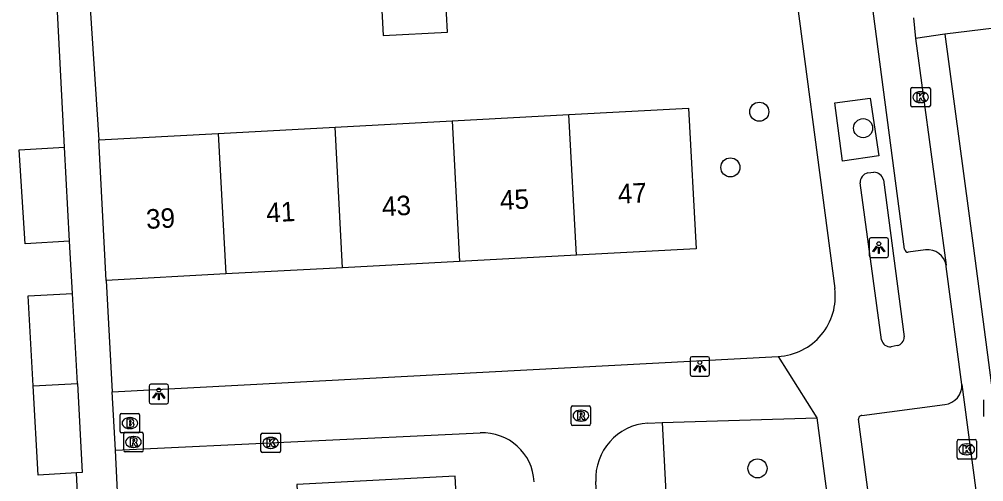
# Model space of a CAD drawing. Extents: x 160557 to 161245, y 385330 to 386505.
# Drawn here: x 161099.16 to 161148.57, y 385447.39 to 385471.09 of the extents above; entities that cross this region are included whole.
import ezdxf

# ---------------------------------------------------------------- set-up
doc = ezdxf.new("R2010")
doc.units = 0
for name, color, linetype in [('IMGEO_Boom', 7, 'Continuous'), ('IMGEO_Brandkraan', 7, 'Continuous'), ('IMGEO_Groenvoorziening', 7, 'Continuous'), ('IMGEO_Kolk', 7, 'Continuous'), ('IMGEO_Lichtpunt', 7, 'Continuous'), ('IMGEO_Muur', 7, 'Continuous'), ('IMGEO_Pand', 7, 'Continuous'), ('IMGEO_Pand_nummerreeks', 7, 'Continuous'), ('IMGEO_Rijbaan_lokaal_gesloten', 7, 'Continuous'), ('IMGEO_Rijbaan_lokaal_open', 7, 'Continuous'), ('IMGEO_Rioolput', 7, 'Continuous'), ('IMGEO_Voetpad_open', 7, 'Continuous')]:
    doc.layers.add(name, color=color, linetype=linetype)

msp = doc.modelspace()

# ---------------------------------------------------------------- linework, layer by layer
at = {"layer": 'IMGEO_Boom'}
for centre in [(161137.072, 385466.355), (161142.392, 385465.511), (161135.591, 385463.502), (161136.982, 385448.072)]:
    msp.add_circle(centre, 0.489, dxfattribs=at)
at = {"layer": 'IMGEO_Brandkraan'}
for p, q in [((161104.324, 385449.967), (161104.324, 385450.819)), ((161104.399, 385450.893), (161105.251, 385450.893)), ((161104.812, 385450.673), (161104.837, 385450.673)), ((161105.325, 385450.819), (161105.325, 385449.967)), ((161104.835, 385450.113), (161104.81, 385450.113)), ((161105.251, 385449.893), (161104.399, 385449.893))]:
    msp.add_line(p, q, dxfattribs=at)
for points in [[(161104.324, 385449.967), (161104.324, 385450.819)], [(161104.399, 385450.893), (161105.251, 385450.893)], [(161104.672, 385450.593), (161104.672, 385450.193), (161104.885, 385450.193)], [(161104.903, 385450.593), (161104.672, 385450.593)], [(161105.325, 385450.819), (161105.325, 385449.967)], [(161104.851, 385450.512), (161104.797, 385450.512), (161104.797, 385450.436)], [(161104.797, 385450.436), (161104.85, 385450.436)], [(161104.859, 385450.36), (161104.797, 385450.36), (161104.797, 385450.279)], [(161104.797, 385450.279), (161104.859, 385450.279)], [(161105.251, 385449.893), (161104.399, 385449.893)]]:
    msp.add_lwpolyline(points, dxfattribs=at)
for centre, radius, start, end in [((161104.401, 385450.817), 0.0765, 91.552, 178.448), ((161104.401, 385450.817), 0.0765, 91.552, 178.448), ((161104.907, 385450.448), 0.145, 59.4692, 91.5367), ((161104.932, 385450.495), 0.0922, 285.5137, 58.1501), ((161105.249, 385450.817), 0.0765, 1.552, 88.448), ((161105.249, 385450.817), 0.0765, 1.552, 88.448), ((161104.852, 385450.474), 0.0379, 267.8285, 90.9355), ((161104.86, 385450.319), 0.0404, 269.8759, 90.5077), ((161104.891, 385450.444), 0.251, 268.6676, 293.5347), ((161104.937, 385450.303), 0.105, 301.3115, 78.989), ((161104.401, 385449.969), 0.0765, 181.552, 268.448), ((161104.401, 385449.969), 0.0765, 181.552, 268.448), ((161105.249, 385449.969), 0.0765, 271.552, 358.448), ((161105.249, 385449.969), 0.0765, 271.552, 358.448)]:
    msp.add_arc(centre, radius, start, end, dxfattribs=at)
for centre, major_axis, ratio, start_param, end_param in [((161104.811, 385450.393), (-0.387, 0.002), 0.722429, 4.712389, 7.853982), ((161104.836, 385450.393), (-0.39, 0.002), 0.717154, 1.570796, 4.712389)]:
    msp.add_ellipse(centre, major_axis=major_axis, ratio=ratio, start_param=start_param, end_param=end_param, dxfattribs=at)
at = {"layer": 'IMGEO_Groenvoorziening'}
msp.add_lwpolyline([(161132.098, 385450.427), (161133.001, 385433.144)], dxfattribs=at)
at = {"layer": 'IMGEO_Kolk'}
for p, q in [((161144.836, 385466.677), (161144.836, 385467.529)), ((161144.911, 385467.603), (161145.763, 385467.603)), ((161145.324, 385467.383), (161145.349, 385467.383)), ((161145.837, 385467.529), (161145.837, 385466.677)), ((161145.763, 385466.603), (161144.911, 385466.603)), ((161145.347, 385466.823), (161145.322, 385466.823)), ((161111.54, 385448.953), (161111.54, 385449.805)), ((161111.615, 385449.879), (161112.467, 385449.879)), ((161112.028, 385449.659), (161112.053, 385449.659)), ((161112.541, 385449.805), (161112.541, 385448.953)), ((161147.279, 385449.55), (161148.131, 385449.55)), ((161112.051, 385449.099), (161112.026, 385449.099)), ((161147.204, 385448.624), (161147.204, 385449.476)), ((161147.692, 385449.33), (161147.717, 385449.33)), ((161148.205, 385449.476), (161148.205, 385448.624)), ((161112.467, 385448.879), (161111.615, 385448.879)), ((161148.131, 385448.55), (161147.279, 385448.55)), ((161147.715, 385448.77), (161147.69, 385448.77))]:
    msp.add_line(p, q, dxfattribs=at)
for points in [[(161144.836, 385466.677), (161144.836, 385467.529)], [(161144.911, 385467.603), (161145.763, 385467.603)], [(161145.837, 385467.529), (161145.837, 385466.677)], [(161145.157, 385467.303), (161145.28, 385467.303), (161145.28, 385467.152), (161145.41, 385467.303), (161145.574, 385467.303), (161145.428, 385467.152), (161145.581, 385466.903), (161145.429, 385466.903), (161145.344, 385467.067), (161145.28, 385467), (161145.28, 385466.903), (161145.157, 385466.903), (161145.157, 385467.303)], [(161145.763, 385466.603), (161144.911, 385466.603)], [(161111.54, 385448.953), (161111.54, 385449.805)], [(161111.615, 385449.879), (161112.467, 385449.879)], [(161111.861, 385449.579), (161111.984, 385449.579), (161111.984, 385449.428), (161112.114, 385449.579), (161112.278, 385449.579), (161112.132, 385449.428), (161112.285, 385449.179), (161112.133, 385449.179), (161112.048, 385449.343), (161111.984, 385449.276), (161111.984, 385449.179), (161111.861, 385449.179), (161111.861, 385449.579)], [(161112.541, 385449.805), (161112.541, 385448.953)], [(161147.279, 385449.55), (161148.131, 385449.55)], [(161147.204, 385448.624), (161147.204, 385449.476)], [(161147.525, 385449.25), (161147.648, 385449.25), (161147.648, 385449.099), (161147.778, 385449.25), (161147.942, 385449.25), (161147.796, 385449.099), (161147.949, 385448.85), (161147.797, 385448.85), (161147.712, 385449.014), (161147.648, 385448.947), (161147.648, 385448.85), (161147.525, 385448.85), (161147.525, 385449.25)], [(161148.205, 385449.476), (161148.205, 385448.624)], [(161112.467, 385448.879), (161111.615, 385448.879)], [(161148.131, 385448.55), (161147.279, 385448.55)]]:
    msp.add_lwpolyline(points, dxfattribs=at)
for centre, start, end in [((161144.913, 385467.527), 91.552, 178.448), ((161144.913, 385467.527), 91.552, 178.448), ((161145.761, 385467.527), 1.552, 88.448), ((161145.761, 385467.527), 1.552, 88.448), ((161144.913, 385466.679), 181.552, 268.448), ((161144.913, 385466.679), 181.552, 268.448), ((161145.761, 385466.679), 271.552, 358.448), ((161145.761, 385466.679), 271.552, 358.448), ((161111.617, 385449.803), 91.552, 178.448), ((161111.617, 385449.803), 91.552, 178.448), ((161112.465, 385449.803), 1.552, 88.448), ((161112.465, 385449.803), 1.552, 88.448), ((161147.281, 385449.474), 91.552, 178.448), ((161147.281, 385449.474), 91.552, 178.448), ((161148.129, 385449.474), 1.552, 88.448), ((161148.129, 385449.474), 1.552, 88.448), ((161111.617, 385448.955), 181.552, 268.448), ((161111.617, 385448.955), 181.552, 268.448), ((161112.465, 385448.955), 271.552, 358.448), ((161112.465, 385448.955), 271.552, 358.448), ((161147.281, 385448.626), 181.552, 268.448), ((161147.281, 385448.626), 181.552, 268.448), ((161148.129, 385448.626), 271.552, 358.448), ((161148.129, 385448.626), 271.552, 358.448)]:
    msp.add_arc(centre, 0.0765, start, end, dxfattribs=at)
for centre, major_axis, ratio, start_param, end_param in [((161145.323, 385467.103), (-0.387, 0.002), 0.722429, 4.712389, 7.853982), ((161145.348, 385467.103), (-0.39, 0.002), 0.717154, 1.570796, 4.712389), ((161112.027, 385449.379), (-0.387, 0.002), 0.722429, 4.712389, 7.853982), ((161112.052, 385449.379), (-0.39, 0.002), 0.717154, 1.570796, 4.712389), ((161147.691, 385449.05), (-0.387, 0.002), 0.722429, 4.712389, 7.853982), ((161147.716, 385449.05), (-0.39, 0.002), 0.717154, 1.570796, 4.712389)]:
    msp.add_ellipse(centre, major_axis=major_axis, ratio=ratio, start_param=start_param, end_param=end_param, dxfattribs=at)
at = {"layer": 'IMGEO_Lichtpunt'}
for p, q in [((161142.699, 385459.792), (161142.699, 385458.985)), ((161142.699, 385459.792), (161142.699, 385458.985)), ((161143.601, 385459.887), (161142.793, 385459.887)), ((161143.601, 385459.887), (161142.793, 385459.887)), ((161143.695, 385458.985), (161143.695, 385459.792)), ((161143.695, 385458.985), (161143.695, 385459.792)), ((161142.793, 385458.891), (161143.601, 385458.891)), ((161142.793, 385458.891), (161143.601, 385458.891)), ((161133.527, 385453.704), (161133.527, 385452.897)), ((161133.527, 385453.704), (161133.527, 385452.897)), ((161134.429, 385453.799), (161133.621, 385453.799)), ((161134.429, 385453.799), (161133.621, 385453.799)), ((161134.523, 385452.897), (161134.523, 385453.704)), ((161134.523, 385452.897), (161134.523, 385453.704)), ((161133.621, 385452.803), (161134.429, 385452.803)), ((161133.621, 385452.803), (161134.429, 385452.803)), ((161105.81, 385452.29), (161105.81, 385451.483)), ((161105.81, 385452.29), (161105.81, 385451.483)), ((161106.712, 385452.385), (161105.904, 385452.385)), ((161106.712, 385452.385), (161105.904, 385452.385)), ((161106.806, 385451.483), (161106.806, 385452.29)), ((161106.806, 385451.483), (161106.806, 385452.29)), ((161105.904, 385451.389), (161106.712, 385451.389)), ((161105.904, 385451.389), (161106.712, 385451.389))]:
    msp.add_line(p, q, dxfattribs=at)
for points in [[(161143.073, 385459.456), (161143.112, 385459.428), (161142.924, 385459.166), (161142.886, 385459.193), (161143.073, 385459.456)], [(161143.285, 385459.428), (161143.323, 385459.455), (161143.51, 385459.193), (161143.471, 385459.165), (161143.285, 385459.428)], [(161143.175, 385459.408), (161143.222, 385459.408), (161143.222, 385459.086), (161143.175, 385459.086), (161143.175, 385459.408)], [(161133.901, 385453.368), (161133.94, 385453.34), (161133.752, 385453.078), (161133.714, 385453.105), (161133.901, 385453.368)], [(161134.003, 385453.32), (161134.05, 385453.32), (161134.05, 385452.998), (161134.003, 385452.998), (161134.003, 385453.32)], [(161134.113, 385453.34), (161134.151, 385453.367), (161134.338, 385453.105), (161134.299, 385453.077), (161134.113, 385453.34)], [(161106.184, 385451.954), (161106.223, 385451.926), (161106.035, 385451.664), (161105.997, 385451.691), (161106.184, 385451.954)], [(161106.286, 385451.906), (161106.333, 385451.906), (161106.333, 385451.584), (161106.286, 385451.584), (161106.286, 385451.906)], [(161106.396, 385451.926), (161106.434, 385451.953), (161106.621, 385451.691), (161106.582, 385451.663), (161106.396, 385451.926)]]:
    msp.add_lwpolyline(points, dxfattribs=at)
for centre in [(161143.198, 385459.59), (161134.026, 385453.502), (161106.309, 385452.088)]:
    msp.add_circle(centre, 0.0994, dxfattribs=at)
for centre, start, end in [((161142.793, 385459.792), 90, 180), ((161142.793, 385459.792), 90, 180), ((161143.601, 385459.792), 0, 90), ((161143.601, 385459.792), 0, 90), ((161142.793, 385458.985), 180, 270), ((161142.793, 385458.985), 180, 270), ((161143.601, 385458.985), 270, 0), ((161143.601, 385458.985), 270, 360), ((161133.621, 385453.704), 90, 180), ((161133.621, 385453.704), 90, 180), ((161134.429, 385453.704), 0, 90), ((161134.429, 385453.704), 0, 90), ((161133.621, 385452.897), 180, 270), ((161133.621, 385452.897), 180, 270), ((161134.429, 385452.897), 270, 0), ((161134.429, 385452.897), 270, 360), ((161105.904, 385452.29), 90, 180), ((161105.904, 385452.29), 90, 180), ((161106.712, 385452.29), 0, 90), ((161106.712, 385452.29), 0, 90), ((161105.904, 385451.483), 180, 270), ((161105.904, 385451.483), 180, 270), ((161106.712, 385451.483), 270, 0), ((161106.712, 385451.483), 270, 360)]:
    msp.add_arc(centre, 0.0946, start, end, dxfattribs=at)
at = {"layer": 'IMGEO_Muur'}
msp.add_lwpolyline([(161102.788, 385471.672), (161103.231, 385464.916)], dxfattribs=at)
at = {"layer": 'IMGEO_Pand'}
for points in [[(161116.241, 385474.444), (161116.314, 385472.157), (161117.7, 385472.218), (161117.806, 385470.26), (161121.092, 385470.437), (161120.988, 385472.364)], [(161127.322, 385466.205), (161133.446, 385466.533), (161133.832, 385459.329), (161127.708, 385459.001)], [(161115.339, 385465.564), (161121.331, 385465.885)], [(161121.331, 385465.885), (161127.322, 385466.205)], [(161121.331, 385465.885), (161121.717, 385458.681)], [(161127.708, 385459.001), (161127.322, 385466.205)], [(161109.348, 385465.243), (161115.339, 385465.564)], [(161115.725, 385458.36), (161115.339, 385465.564)], [(161103.231, 385464.916), (161109.348, 385465.243)], [(161103.617, 385457.712), (161103.231, 385464.916)], [(161109.348, 385465.243), (161109.734, 385458.039)], [(161101.731, 385459.722), (161099.462, 385459.579), (161099.158, 385464.396), (161101.466, 385464.541)], [(161101.731, 385459.722), (161101.466, 385464.541)], [(161127.708, 385459.001), (161121.717, 385458.681)], [(161121.717, 385458.681), (161115.725, 385458.36)], [(161109.734, 385458.039), (161103.617, 385457.712)], [(161115.725, 385458.36), (161109.734, 385458.039)], [(161099.873, 385452.303), (161099.62, 385456.911), (161101.878, 385457.035)], [(161102.132, 385452.425), (161101.878, 385457.035)], [(161099.873, 385452.303), (161102.132, 385452.425)], [(161102.088, 385447.838), (161100.124, 385447.731), (161099.873, 385452.303)], [(161102.132, 385452.425), (161102.383, 385447.854), (161102.088, 385447.838)], [(161121.822, 385441.561), (161121.497, 385447.676), (161113.37, 385447.245), (161113.695, 385441.129)]]:
    msp.add_lwpolyline(points, dxfattribs=at)
at = {"layer": 'IMGEO_Rijbaan_lokaal_gesloten'}
for points in [[(161144.514, 385459.302), (161139.019, 385501.128)], [(161144.974, 385471.165), (161145.077, 385470.113)], [(161146.58, 385470.323), (161145.077, 385470.113)], [(161146.58, 385470.323), (161148.041, 385459.357), (161154.482, 385410.25)], [(161145.077, 385470.113), (161146.64, 385458.491)], [(161145.595, 385459.278), (161144.707, 385459.153)], [(161147.451, 385452.38), (161146.649, 385458.427), (161146.64, 385458.491)], [(161147.451, 385452.38), (161152.332, 385415.422)]]:
    msp.add_lwpolyline(points, dxfattribs=at)
for centre, radius, start, end in [((161144.691, 385459.331), 0.179, 189.4137, 275.2486), ((161145.702, 385458.332), 0.952, 9.5893, 96.4432)]:
    msp.add_arc(centre, radius, start, end, dxfattribs=at)
at = {"layer": 'IMGEO_Rijbaan_lokaal_open'}
msp.add_lwpolyline([(161149.104, 385470.631), (161146.58, 385470.323)], dxfattribs=at)
at = {"layer": 'IMGEO_Rioolput'}
for p, q in [((161148.57, 385450.739), (161148.57, 385451.591)), ((161127.429, 385450.348), (161127.429, 385451.2)), ((161127.504, 385451.274), (161128.356, 385451.274)), ((161127.917, 385451.054), (161127.942, 385451.054)), ((161128.43, 385451.2), (161128.43, 385450.348)), ((161128.356, 385450.274), (161127.504, 385450.274)), ((161127.94, 385450.494), (161127.915, 385450.494)), ((161104.508, 385448.998), (161104.508, 385449.85)), ((161104.583, 385449.924), (161105.435, 385449.924)), ((161104.996, 385449.704), (161105.021, 385449.704)), ((161105.509, 385449.85), (161105.509, 385448.998)), ((161105.019, 385449.144), (161104.994, 385449.144)), ((161105.435, 385448.924), (161104.583, 385448.924))]:
    msp.add_line(p, q, dxfattribs=at)
for points in [[(161148.57, 385450.739), (161148.57, 385451.591)], [(161127.429, 385450.348), (161127.429, 385451.2)], [(161127.504, 385451.274), (161128.356, 385451.274)], [(161128.43, 385451.2), (161128.43, 385450.348)], [(161128.018, 385450.972), (161127.766, 385450.974), (161127.766, 385450.574)], [(161127.766, 385450.574), (161127.89, 385450.574), (161127.89, 385450.736), (161127.901, 385450.736)], [(161127.944, 385450.893), (161127.89, 385450.893), (161127.89, 385450.812)], [(161127.89, 385450.812), (161127.942, 385450.812)], [(161127.948, 385450.707), (161128.019, 385450.574), (161128.159, 385450.574), (161128.094, 385450.7)], [(161128.356, 385450.274), (161127.504, 385450.274)], [(161104.508, 385448.998), (161104.508, 385449.85)], [(161104.583, 385449.924), (161105.435, 385449.924)], [(161105.097, 385449.622), (161104.845, 385449.624), (161104.845, 385449.224)], [(161105.023, 385449.543), (161104.969, 385449.543), (161104.969, 385449.462)], [(161105.509, 385449.85), (161105.509, 385448.998)], [(161104.845, 385449.224), (161104.969, 385449.224), (161104.969, 385449.386), (161104.98, 385449.386)], [(161104.969, 385449.462), (161105.021, 385449.462)], [(161105.027, 385449.357), (161105.098, 385449.224), (161105.238, 385449.224), (161105.173, 385449.35)], [(161105.435, 385448.924), (161104.583, 385448.924)]]:
    msp.add_lwpolyline(points, dxfattribs=at)
for centre, radius, start, end in [((161127.506, 385451.198), 0.0765, 91.552, 178.448), ((161127.506, 385451.198), 0.0765, 91.552, 178.448), ((161128.354, 385451.198), 0.0765, 1.552, 88.448), ((161128.354, 385451.198), 0.0765, 1.552, 88.448), ((161127.9, 385450.683), 0.0533, 26.0293, 88.6989), ((161127.926, 385451.001), 0.19, 274.7715, 282.9687), ((161127.95, 385450.797), 0.0964, 77.0061, 93.1865), ((161127.964, 385450.854), 0.0378, 276.6634, 79.6772), ((161128.017, 385450.862), 0.109, 350.3612, 89.416), ((161128.015, 385450.862), 0.112, 277.5842, 350.9817), ((161127.999, 385450.647), 0.108, 29.5134, 73.7905), ((161127.506, 385450.35), 0.0765, 181.552, 268.448), ((161127.506, 385450.35), 0.0765, 181.552, 268.448), ((161128.354, 385450.35), 0.0765, 271.552, 358.448), ((161128.354, 385450.35), 0.0765, 271.552, 358.448), ((161104.585, 385449.848), 0.0765, 91.552, 178.448), ((161104.585, 385449.848), 0.0765, 91.552, 178.448), ((161105.029, 385449.447), 0.0964, 77.0061, 93.1865), ((161105.043, 385449.504), 0.0378, 276.6634, 79.6772), ((161105.096, 385449.512), 0.109, 350.3612, 89.416), ((161105.433, 385449.848), 0.0765, 1.552, 88.448), ((161105.433, 385449.848), 0.0765, 1.552, 88.448), ((161104.979, 385449.333), 0.0533, 26.0293, 88.6989), ((161105.005, 385449.651), 0.19, 274.7715, 282.9687), ((161105.094, 385449.512), 0.112, 277.5842, 350.9817), ((161105.078, 385449.297), 0.108, 29.5134, 73.7905), ((161104.585, 385449), 0.0765, 181.552, 268.448), ((161104.585, 385449), 0.0765, 181.552, 268.448), ((161105.433, 385449), 0.0765, 271.552, 358.448), ((161105.433, 385449), 0.0765, 271.552, 358.448)]:
    msp.add_arc(centre, radius, start, end, dxfattribs=at)
for centre, major_axis, ratio, start_param, end_param in [((161127.916, 385450.774), (-0.387, 0.002), 0.722429, 4.712389, 7.853982), ((161127.941, 385450.774), (-0.39, 0.002), 0.717154, 1.570796, 4.712389), ((161104.995, 385449.424), (-0.387, 0.002), 0.722429, 4.712389, 7.853982), ((161105.02, 385449.424), (-0.39, 0.002), 0.717154, 1.570796, 4.712389)]:
    msp.add_ellipse(centre, major_axis=major_axis, ratio=ratio, start_param=start_param, end_param=end_param, dxfattribs=at)
at = {"layer": 'IMGEO_Voetpad_open'}
for points in [[(161138.499, 385475.796), (161140.942, 385457.289)], [(161101.466, 385464.541), (161100.981, 385474.144)], [(161102.788, 385471.672), (161103.231, 385464.916)], [(161141.334, 385463.827), (161140.936, 385466.807), (161142.758, 385467.057), (161143.189, 385464.093), (161141.334, 385463.827)], [(161142.626, 385463.218), (161142.941, 385463.256)], [(161143.336, 385454.665), (161142.245, 385462.703)], [(161143.429, 385462.866), (161144.502, 385454.812)], [(161101.878, 385457.035), (161101.731, 385459.722)], [(161103.617, 385457.712), (161103.911, 385452.001)], [(161144.142, 385454.365), (161143.824, 385454.298)], [(161103.911, 385452.001), (161138.04, 385453.815)], [(161138.04, 385453.815), (161140.025, 385450.66)], [(161104.086, 385449), (161103.911, 385452.001)], [(161142.329, 385450.792), (161146.585, 385451.346)], [(161132.098, 385450.427), (161140.025, 385450.66)], [(161140.025, 385450.66), (161142.282, 385433.518)], [(161146.754, 385415.839), (161142.158, 385450.588)], [(161131.359, 385450.395), (161132.098, 385450.431), (161132.098, 385450.427)], [(161104.086, 385449), (161122.774, 385449.889)], [(161104.276, 385445.116), (161104.086, 385449)], [(161102.232, 385445.042), (161102.088, 385447.838)], [(161133.001, 385433.144), (161129.379, 385432.942), (161128.694, 385447.4)]]:
    msp.add_lwpolyline(points, dxfattribs=at)
for centre, radius, start, end in [((161142.747, 385462.73), 0.503, 103.9306, 183.0809), ((161142.922, 385462.732), 0.525, 14.8394, 87.8983), ((161137.883, 385456.895), 3.084, 272.9203, 7.3324), ((161143.798, 385454.772), 0.475, 193.0286, 273.0814), ((161144.043, 385454.813), 0.459, 282.4357, 359.8705), ((161146.471, 385452.321), 0.982, 276.6804, 3.4256), ((161142.338, 385450.611), 0.181, 92.786, 187.2721), ((161131.557, 385447.535), 2.867, 93.9687, 182.7049), ((161122.901, 385447.253), 2.639, 2.9536, 92.768)]:
    msp.add_arc(centre, radius, start, end, dxfattribs=at)

# ---------------------------------------------------------------- texts
at = {"layer": 'IMGEO_Pand_nummerreeks'}
for s, p in [('45', (161123.808, 385461.316)), ('47', (161129.851, 385461.639)), ('43', (161117.765, 385460.992)), ('39', (161105.679, 385460.346)), ('41', (161111.835, 385460.675))]:
    msp.add_text(s, height=1, rotation=3.0633, dxfattribs=at).set_placement(p)

doc.saveas('drawing.dxf')
